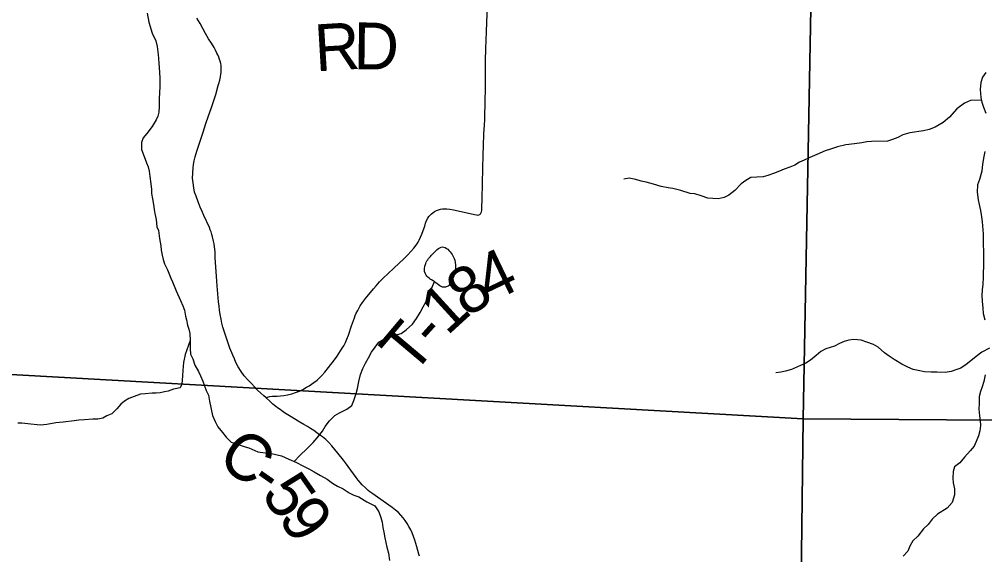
# Model space of a CAD drawing. Extents: x 0 to 34, y 0 to 22.
# Drawn here: x 14.532 to 15.701, y 16.764 to 17.412 of the extents above; entities that cross this region are included whole.
import ezdxf

# ---------------------------------------------------------------- set-up
doc = ezdxf.new("R2010")
doc.units = 0
for name, color, linetype in [('GM_X_Corporation', 7, 'Continuous'), ('GM_X_County_Road', 7, 'Continuous'), ('GM_X_County_Road_Text', 7, 'Continuous'), ('GM_X_Minor_River', 7, 'Continuous'), ('GM_X_Township_Road', 7, 'Continuous'), ('GM_X_Township_Road_Text', 7, 'Continuous')]:
    doc.layers.add(name, color=color, linetype=linetype)

msp = doc.modelspace()

# ---------------------------------------------------------------- linework, layer by layer
at = {"layer": 'GM_X_Corporation'}
for points in [[(14.4926, 17.9788), (15.5004, 17.9447), (15.4816, 16.9282), (14.4709, 16.9847)], [(15.5004, 17.9447), (16.4906, 17.9114), (16.466, 16.9263), (16.466, 16.9214), (15.4816, 16.9282)], [(14.4709, 16.9847), (15.4816, 16.9282), (15.4691, 15.9163), (14.4583, 15.9623)], [(15.4816, 16.9282), (16.466, 16.9214), (16.4563, 15.9084), (15.4691, 15.9163)]]:
    msp.add_lwpolyline(points, close=True, dxfattribs=at)
at = {"layer": 'GM_X_County_Road'}
msp.add_lwpolyline([(15.0166, 16.7617), (15.0161, 16.7642), (15.0148, 16.7687), (15.0136, 16.773), (15.0124, 16.7773), (15.0111, 16.7813), (15.0095, 16.7856), (15.0077, 16.7901), (15.0061, 16.7937), (15.004, 16.7979), (15.0018, 16.8016), (14.9994, 16.8052), (14.997, 16.8085), (14.9942, 16.8117), (14.9914, 16.8146), (14.9878, 16.8177), (14.9835, 16.8209), (14.9797, 16.8236), (14.9629, 16.8353), (14.9589, 16.8381), (14.9566, 16.84), (14.9545, 16.8416), (14.9508, 16.8449), (14.9474, 16.8482), (14.9449, 16.851), (14.9424, 16.8539), (14.9401, 16.857), (14.9269, 16.8751), (14.9248, 16.8781), (14.918, 16.8865), (14.9143, 16.8912), (14.9107, 16.8956), (14.907, 16.8995), (14.9032, 16.9031), (14.8991, 16.9065), (14.8958, 16.9089), (14.8923, 16.9114), (14.8886, 16.914), (14.8847, 16.9166), (14.881, 16.919), (14.8767, 16.9215), (14.8718, 16.9244), (14.8593, 16.9321), (14.8534, 16.9357), (14.8501, 16.9379), (14.8479, 16.9394), (14.8448, 16.9416), (14.8426, 16.9433), (14.8392, 16.9461), (14.8357, 16.9491), (14.8304, 16.954), (14.828, 16.9561), (14.8244, 16.9595), (14.8207, 16.9632), (14.8134, 16.971), (14.8088, 16.9754), (14.8044, 16.9805), (14.8007, 16.9855), (14.7971, 16.9914), (14.7944, 16.9965), (14.7925, 17.0011), (14.7907, 17.0053), (14.7872, 17.0141), (14.7818, 17.0295), (14.7786, 17.0393), (14.7774, 17.0443), (14.7763, 17.0492), (14.7752, 17.0548), (14.7744, 17.0599), (14.7739, 17.0646), (14.7734, 17.0702), (14.7717, 17.0893), (14.7713, 17.0951), (14.7693, 17.1239), (14.7691, 17.1302), (14.7688, 17.1338), (14.7684, 17.1367), (14.7679, 17.1405), (14.7673, 17.1436), (14.7662, 17.1489), (14.7653, 17.1518), (14.7643, 17.1548), (14.7632, 17.1573), (14.7622, 17.16), (14.7555, 17.1745), (14.7534, 17.1794), (14.751, 17.1849), (14.7497, 17.1879), (14.7485, 17.1912), (14.7462, 17.1979), (14.7444, 17.203), (14.7433, 17.208), (14.7424, 17.2141), (14.7419, 17.2199), (14.7425, 17.2323), (14.743, 17.2363), (14.7438, 17.2409), (14.745, 17.2457), (14.7471, 17.2525), (14.749, 17.2585), (14.7545, 17.2757), (14.7579, 17.2861), (14.7612, 17.2953), (14.7642, 17.3043), (14.77, 17.3211), (14.773, 17.3321), (14.7737, 17.3345), (14.7747, 17.3387), (14.7756, 17.3427), (14.7762, 17.346), (14.7763, 17.348), (14.7765, 17.3506), (14.7763, 17.3562), (14.7759, 17.3588), (14.7752, 17.3616), (14.7745, 17.3637), (14.7735, 17.3666), (14.7725, 17.3694), (14.7714, 17.3715), (14.7695, 17.375), (14.7679, 17.3781), (14.7647, 17.3833), (14.7612, 17.3889), (14.7574, 17.3953), (14.7541, 17.4013), (14.7509, 17.4072), (14.7472, 17.4139)], dxfattribs=at)
at = {"layer": 'GM_X_Minor_River'}
for points in [[(14.6867, 17.4199), (14.689, 17.4089), (14.6928, 17.3956), (14.6974, 17.3861), (14.6989, 17.3793), (14.7001, 17.3698), (14.7005, 17.3648), (14.7009, 17.3591), (14.7013, 17.3538), (14.7017, 17.3481), (14.7021, 17.3409), (14.7021, 17.331), (14.7014, 17.3162), (14.7015, 17.3067), (14.7011, 17.2999), (14.6996, 17.295), (14.6977, 17.2904), (14.6928, 17.2824), (14.6864, 17.274), (14.6819, 17.2687), (14.68, 17.263), (14.68, 17.2547), (14.6831, 17.2463), (14.6861, 17.2384), (14.6881, 17.2338), (14.6892, 17.2285), (14.69, 17.2217)], [(15.7025, 17.3478), (15.6988, 17.3421), (15.6966, 17.3356), (15.6956, 17.3272), (15.6965, 17.3177), (15.6978, 17.312), (15.6998, 17.306), (15.7025, 17.2988)], [(15.6973, 17.3143), (15.6841, 17.3141), (15.6769, 17.3109), (15.6676, 17.3039), (15.6587, 17.2939), (15.6508, 17.2873), (15.6414, 17.2818), (15.6339, 17.279), (15.6271, 17.2774), (15.6105, 17.2748), (15.6022, 17.2724), (15.5962, 17.2692), (15.5898, 17.2669), (15.5834, 17.2648), (15.564, 17.2645), (15.5584, 17.2637), (15.5523, 17.2628), (15.5436, 17.2615), (15.533, 17.2602), (15.5232, 17.2577), (15.5145, 17.2549), (15.5081, 17.2529), (15.498, 17.2485), (15.4893, 17.245), (15.4825, 17.2418), (15.4769, 17.2391), (15.4713, 17.2355), (15.4653, 17.2332), (15.4585, 17.2308), (15.4528, 17.2284), (15.4453, 17.2256), (15.4385, 17.2232), (15.4329, 17.2216), (15.4253, 17.2211), (15.4181, 17.2206), (15.4121, 17.217), (15.4065, 17.2132), (15.3986, 17.205), (15.3915, 17.1992), (15.3859, 17.1965), (15.3783, 17.1948), (15.3719, 17.1951), (15.3658, 17.1957), (15.3578, 17.1986), (15.3502, 17.2008), (15.3445, 17.2014), (15.3334, 17.205), (15.3236, 17.2075), (15.3179, 17.2082), (15.3095, 17.2096), (15.3, 17.2128), (15.2912, 17.2149), (15.2851, 17.2164), (15.2786, 17.2182), (15.2707, 17.2199), (15.2642, 17.2187)], [(15.7014, 17.2521), (15.7004, 17.246), (15.6987, 17.2368), (15.6977, 17.2285), (15.6948, 17.2182), (15.6927, 17.212), (15.6921, 17.2029), (15.6933, 17.1938), (15.6946, 17.1878), (15.6962, 17.1806), (15.6975, 17.173), (15.6983, 17.1669), (15.6994, 17.1525), (15.6999, 17.1187), (15.6995, 17.0997), (15.6989, 17.0914), (15.6982, 17.0845), (15.698, 17.0777), (15.6981, 17.0708), (15.699, 17.0625), (15.6995, 17.056), (15.7015, 17.0481)], [(14.69, 17.2217), (14.6912, 17.2129), (14.692, 17.2061), (14.6923, 17.2012), (14.6935, 17.1947), (14.6947, 17.1879), (14.6955, 17.1818), (14.6962, 17.1769), (14.6978, 17.1696), (14.6986, 17.1609), (14.7005, 17.1564), (14.702, 17.1469), (14.7036, 17.1378), (14.704, 17.1328), (14.7051, 17.1267), (14.7063, 17.1214), (14.7078, 17.1161), (14.7117, 17.1089), (14.7155, 17.0987), (14.7174, 17.0941), (14.722, 17.0835), (14.7274, 17.0717), (14.73, 17.0653), (14.7319, 17.06), (14.7335, 17.0528), (14.7346, 17.0482), (14.7358, 17.0418), (14.7373, 17.0368), (14.7385, 17.0315), (14.7389, 17.0232), (14.7389, 17.0133), (14.7393, 17.0068), (14.742, 17.0008), (14.7447, 16.9932), (14.7489, 16.9856), (14.7516, 16.9803), (14.7543, 16.9738), (14.7585, 16.9628), (14.7612, 16.9571), (14.7623, 16.9495), (14.7662, 16.9324), (14.7692, 16.9252), (14.7723, 16.9184), (14.778, 16.9116), (14.7826, 16.9059), (14.7887, 16.9002), (14.7948, 16.8979), (14.8054, 16.8942), (14.81, 16.893)], [(14.8649, 16.8766), (14.8716, 16.884), (14.8805, 16.8922), (14.888, 16.8995), (14.8928, 16.9053), (14.8991, 16.9134), (14.9024, 16.9191), (14.9076, 16.9257), (14.914, 16.9322), (14.92, 16.9354), (14.9286, 16.9401), (14.9346, 16.9444), (14.9371, 16.9505), (14.94, 16.9589), (14.9418, 16.965), (14.9432, 16.9734), (14.9453, 16.9818), (14.9479, 16.9894), (14.9515, 16.9959), (14.9548, 17.0021), (14.9585, 17.009), (14.9674, 17.0213), (14.9734, 17.0248), (14.9813, 17.0276), (14.9873, 17.0296), (14.9945, 17.0316), (15.0005, 17.0363), (15.0083, 17.0429), (15.0132, 17.0498), (15.0176, 17.0571), (15.0213, 17.064), (15.0246, 17.0705), (15.0271, 17.0763), (15.0348, 17.0946)], [(14.7389, 17.0232), (14.7329, 17.0064), (14.7307, 16.9966), (14.7299, 16.9867), (14.7296, 16.9802), (14.7288, 16.9704), (14.727, 16.9658), (14.7186, 16.9643), (14.7125, 16.962), (14.708, 16.9608), (14.7027, 16.9597), (14.6978, 16.9593), (14.6928, 16.9593), (14.6845, 16.9585), (14.6788, 16.9581), (14.6712, 16.9554), (14.6647, 16.9528), (14.6594, 16.9497), (14.6549, 16.9459), (14.65, 16.9402), (14.6439, 16.9345), (14.6382, 16.9318), (14.6333, 16.9292), (14.6272, 16.928), (14.6212, 16.928), (14.6109, 16.9272), (14.6041, 16.9268), (14.5984, 16.9257), (14.5851, 16.9241), (14.5764, 16.9234), (14.5654, 16.9214), (14.5582, 16.9207), (14.5536, 16.921), (14.546, 16.9218), (14.535, 16.9229), (14.5304, 16.9229)], [(15.7072, 17.014), (15.698, 17.0089), (15.6909, 17.0038), (15.6845, 16.9984), (15.6789, 16.9941), (15.6722, 16.9898), (15.6662, 16.9875), (15.6605, 16.9855), (15.6533, 16.9846), (15.6438, 16.9848), (15.6366, 16.9847), (15.6283, 16.9853), (15.6207, 16.9867), (15.6146, 16.9881), (15.6081, 16.991), (15.6008, 16.9947), (15.5916, 17.0002), (15.5855, 17.0043), (15.5798, 17.0084), (15.5724, 17.0151), (15.5667, 17.0184), (15.5587, 17.0213), (15.5518, 17.0235), (15.5427, 17.0244), (15.5367, 17.0236), (15.531, 17.022), (15.5254, 17.0196), (15.5194, 17.0164), (15.5088, 17.0132), (15.5028, 17.0097), (15.4972, 17.005), (15.4901, 16.9992), (15.4845, 16.9957), (15.4781, 16.9929), (15.4671, 16.9882), (15.46, 16.9862), (15.4543, 16.9849), (15.4483, 16.9841)], [(15.7019, 16.9816), (15.7001, 16.9736), (15.6983, 16.9671), (15.6962, 16.9614), (15.6947, 16.9553), (15.6945, 16.9473), (15.6943, 16.9401), (15.6951, 16.9321), (15.696, 16.9264), (15.6961, 16.9204), (15.6955, 16.9139), (15.6937, 16.9078), (15.6911, 16.9009), (15.6886, 16.8952), (15.6837, 16.8894), (15.6767, 16.8817), (15.6711, 16.8751), (15.6647, 16.8701), (15.6633, 16.8643), (15.6627, 16.8564), (15.6632, 16.8507), (15.6648, 16.8435), (15.6649, 16.8363), (15.6617, 16.8271), (15.6557, 16.8201), (15.6441, 16.8127), (15.6378, 16.8069), (15.6329, 16.8004), (15.627, 16.795), (15.6203, 16.7861), (15.6143, 16.7803), (15.6107, 16.7742), (15.6081, 16.768), (15.6025, 16.7619)], [(14.81, 16.893), (14.8211, 16.8881), (14.8298, 16.8871), (14.8374, 16.8861), (14.8496, 16.8833), (14.8584, 16.8796), (14.8679, 16.8752), (14.8756, 16.8712), (14.8825, 16.8675), (14.889, 16.8642), (14.897, 16.8598), (14.9047, 16.855), (14.9112, 16.8505), (14.9173, 16.8468), (14.9242, 16.8435), (14.9315, 16.8387), (14.9372, 16.8358), (14.9433, 16.8336), (14.9529, 16.8277), (14.9628, 16.8229), (14.9675, 16.8154), (14.9699, 16.8086), (14.9715, 16.8029), (14.9724, 16.7965), (14.9736, 16.7908), (14.9749, 16.784), (14.9773, 16.7727), (14.979, 16.7655), (14.9802, 16.7568)]]:
    msp.add_lwpolyline(points, dxfattribs=at)
for points in [[(15.0348, 17.0946), (15.0238, 17.1039), (15.0242, 17.1165), (15.0326, 17.1278), (15.0445, 17.1365), (15.0563, 17.1274), (15.06, 17.1179), (15.0596, 17.1053), (15.0523, 17.0898)], [(15.0523, 17.0898), (15.0481, 17.0879), (15.0348, 17.0946)]]:
    msp.add_spline(points, degree=3, dxfattribs=at)
at = {"layer": 'GM_X_Township_Road'}
for points in [[(15.0922, 17.1816), (15.0924, 17.1846), (15.0927, 17.1939), (15.093, 17.2143), (15.0937, 17.2482), (15.0942, 17.2591), (15.0948, 17.2735), (15.0951, 17.2787), (15.0954, 17.284), (15.0957, 17.2908), (15.0959, 17.2978), (15.0962, 17.308), (15.0964, 17.3174), (15.0965, 17.3243), (15.0967, 17.339), (15.0968, 17.3625), (15.0971, 17.3767), (15.0977, 17.3976), (15.0989, 17.4295)], [(14.8304, 16.954), (14.8328, 16.9547), (14.8356, 16.9553), (14.8387, 16.9557), (14.8416, 16.9558), (14.8442, 16.9559), (14.8485, 16.9561), (14.8526, 16.9565), (14.8567, 16.9572), (14.862, 16.9585), (14.8665, 16.96), (14.8715, 16.962), (14.8755, 16.964), (14.88, 16.9665), (14.883, 16.9683), (14.8889, 16.9723), (14.8926, 16.9752), (14.8956, 16.9778), (14.8984, 16.9806), (14.9021, 16.9848), (14.9065, 16.9903), (14.9138, 16.9999), (14.9169, 17.0042), (14.9232, 17.0138), (14.9249, 17.0168), (14.9269, 17.0206), (14.9288, 17.0247), (14.9307, 17.0296), (14.9344, 17.0408), (14.9379, 17.0507), (14.939, 17.0534), (14.9402, 17.0564), (14.9419, 17.0597), (14.9431, 17.0618), (14.945, 17.065), (14.9478, 17.0691), (14.9515, 17.0741), (14.961, 17.0858), (14.9643, 17.0896), (14.9684, 17.0941), (14.9733, 17.099), (14.9785, 17.104), (14.9861, 17.1111), (14.9976, 17.1222), (15.0025, 17.1271), (15.0097, 17.135), (15.0114, 17.1371), (15.0135, 17.1399), (15.015, 17.1423), (15.0165, 17.1448), (15.0181, 17.1482), (15.0197, 17.152), (15.0212, 17.1564), (15.023, 17.1617), (15.0241, 17.1653), (15.0253, 17.1684), (15.0268, 17.1714), (15.0282, 17.1736), (15.0295, 17.1751), (15.0312, 17.1767), (15.0327, 17.178), (15.0349, 17.1794), (15.0375, 17.1807), (15.0399, 17.1816), (15.0423, 17.1823), (15.0446, 17.1827), (15.0474, 17.1829), (15.05, 17.1828), (15.0533, 17.1824), (15.0578, 17.1817), (15.0635, 17.1804), (15.0833, 17.1757), (15.0856, 17.1753), (15.0875, 17.1752), (15.0886, 17.1753), (15.0899, 17.1758), (15.0906, 17.1765), (15.0912, 17.1774), (15.0918, 17.179), (15.0921, 17.1806), (15.0922, 17.1816)]]:
    msp.add_lwpolyline(points, dxfattribs=at)

# ---------------------------------------------------------------- texts
at = {"layer": 'GM_X_County_Road_Text'}
for s, rotation, p in [('C', 322.9935, (14.7694, 16.8761)), ('-', 325.0287, (14.8085, 16.8467)), ('5', 305.1003, (14.8239, 16.837)), ('9', 305.4215, (14.8442, 16.808))]:
    msp.add_text(s, height=0.0568, rotation=rotation, dxfattribs=at).set_placement(p)
at = {"layer": 'GM_X_Township_Road_Text'}
for s, rotation, p in [('R', 3.4054, (14.8911, 17.3492)), ('D', 359.2241, (14.9366, 17.3519)), ('4', 25.5177, (15.1016, 17.0682)), ('8', 32.9829, (15.0739, 17.0501)), ('1', 42.3496, (15.05, 17.0281)), ('T', 49.9184, (15.0084, 16.9796)), ('-', 47.9931, (15.0354, 17.0118))]:
    msp.add_text(s, height=0.0568, rotation=rotation, dxfattribs=at).set_placement(p)

doc.saveas('drawing.dxf')
